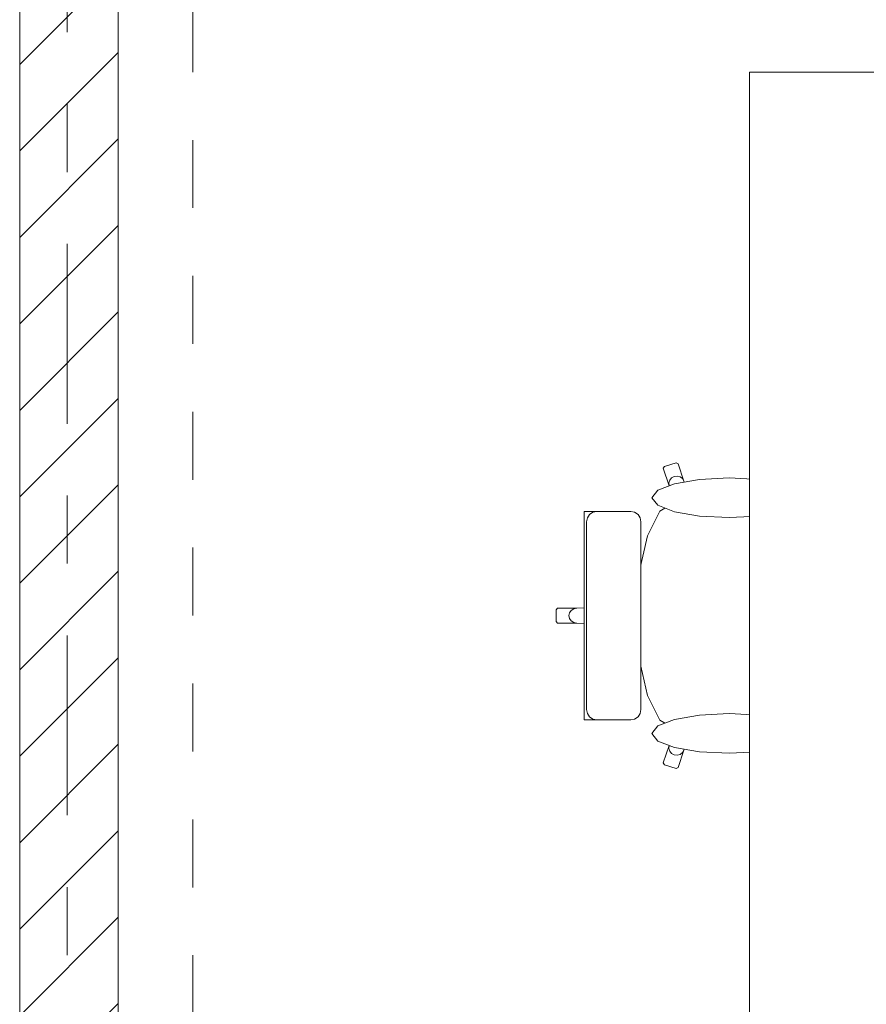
# Model space of a CAD drawing. Header units: metres. Extents: x -3.6 to 90.7, y -11.1 to 18.
# Tile 546 of 656: x 50.9 to 52.1, y 1.2 to 2.7. Entities that reach past the tile are written whole.
import ezdxf

# ---------------------------------------------------------------- set-up
doc = ezdxf.new("R2010")
doc.units = ezdxf.units.M
doc.header["$MEASUREMENT"] = 0
for name, pattern in [('Strichlinie doppelt', [0.546806, 0.264583, -0.105833, 0.070556, -0.105833]), ('Untersicht', [0.1, 0.075, -0.025]), ('Wipeout_Contour', [1, 0, -1])]:
    doc.linetypes.add(name, pattern=pattern)
for name, color, linetype in [('152 - Bemaßung_ Beschriftung.Ausbau', 7, 'Continuous'), ('451 - Universal.Achsen Raster', 7, 'Continuous'), ('605 - Struktur.Wand Innen', 7, 'Continuous'), ('650 - Abdeckung.Fußboden Aufbau', 7, 'Continuous'), ('701 - Einrichtung.Möbel', 7, 'Continuous'), ('Neubau_653 - Abdeckung.TB Verkofferung', 7, 'Continuous')]:
    doc.layers.add(name, color=color, linetype=linetype)
doc.styles.add('ERSTELLTER_STIL_2', font='txt')
doc.dimstyles.new('ERSTELLTER_STIL__3', dxfattribs={"dimtxt": 0.1, "dimasz": 0.0532, "dimexe": 0.18, "dimexo": 0.0625, "dimgap": 0, "dimtad": 1, "dimtih": 1, "dimtoh": 1, "dimzin": 0, "dimdsep": 46, "dimtxsty": 'ERSTELLTER_STIL_2', "dimblk": 'ARROWHEAD_2', "dimblk1": 'ARROWHEAD_2', "dimblk2": 'ARROWHEAD_2', "dimcen": 0.09, "dimse1": 1, "dimse2": 1, "dimclrd": 7, "dimclre": 7, "dimclrt": 7, "dimazin": 0, "dimtfac": 1, "dimtdec": 4, "dimtmove": 0, "dimatfit": 3, "dimfxl": 1, "dimtolj": 1, "dimtzin": 0, "dimarcsym": 0})

# ---------------------------------------------------------------- blocks, each defined once
blk = doc.blocks.new('*D444')
at = {"layer": '152 - Bemaßung_ Beschriftung.Ausbau', "color": 7, "linetype": 'Continuous', "lineweight": 5}
for p, q in [((47.5675, -4.6125), (47.5675, -4.5075)), ((50.86, -4.6125), (50.86, -4.5075)), ((47.5877, -4.525), (47.5473, -4.595)), ((50.8802, -4.525), (50.8398, -4.595)), ((47.5675, -4.56), (50.86, -4.56))]:
    blk.add_line(p, q, dxfattribs=at)
at = {"layer": '152 - Bemaßung_ Beschriftung.Ausbau', "color": 7, "lineweight": 5, "char_height": 0.1, "attachment_point": 7, "style": 'ERSTELLTER_STIL_2'}
for s, insert in [('\\A1;{\\pql;\\fArial|b0|i0|c0|p38;15\\fArial|b0|i0|c0|p38;\\A1{\\H.66x;\\S75^  ;}}', (47.5877, -4.5416)), ('\\A1;{\\pql;\\fArial|b0|i0|c0|p38;14\\fArial|b0|i0|c0|p38;\\A1{\\H.66x;\\S5^  ;}}', (50.6379, -4.5411)), ('\\A1;{\\pql;\\fArial|b0|i0|c0|p38;3,29\\fArial|b0|i0|c0|p38;\\A1{\\H.66x;\\S25^  ;}}', (49.0557, -4.5594))]:
    blk.add_mtext(s, dxfattribs=dict(at, insert=insert))
blk = doc.blocks.new('ARROWHEAD_2')
at = {"color": 0, "linetype": 'Continuous', "lineweight": 0}
for p, q in [((-0.378, -0.655), (0.378, 0.655)), ((0, 0), (-1, 0))]:
    blk.add_line(p, q, dxfattribs=at)
blk = doc.blocks.new('*D445')
at = {"layer": '152 - Bemaßung_ Beschriftung.Ausbau', "color": 7, "linetype": 'Continuous', "lineweight": 5}
for p, q in [((50.86, -4.6125), (50.86, -4.5075)), ((51.005, -4.6125), (51.005, -4.5075)), ((50.8802, -4.525), (50.8398, -4.595)), ((51.0252, -4.525), (50.9848, -4.595)), ((50.86, -4.56), (51.005, -4.56))]:
    blk.add_line(p, q, dxfattribs=at)
blk = doc.blocks.new('*D446')
at = {"layer": '152 - Bemaßung_ Beschriftung.Ausbau', "color": 7, "linetype": 'Continuous', "lineweight": 5}
for p, q in [((51.005, -4.6125), (51.005, -4.5075)), ((54.465, -4.6125), (54.465, -4.5075)), ((51.0252, -4.525), (50.9848, -4.595)), ((54.4852, -4.525), (54.4448, -4.595)), ((51.005, -4.56), (54.465, -4.56))]:
    blk.add_line(p, q, dxfattribs=at)
at = {"layer": '152 - Bemaßung_ Beschriftung.Ausbau', "color": 7, "lineweight": 5, "char_height": 0.1, "attachment_point": 7, "style": 'ERSTELLTER_STIL_2'}
for s, insert in [('\\A1;{\\pql;\\fArial|b0|i0|c0|p38;3,46}', (52.5261, -4.54)), ('\\A1;{\\pql;\\fArial|b0|i0|c0|p38;14}', (54.293, -4.54))]:
    blk.add_mtext(s, dxfattribs=dict(at, insert=insert))

msp = doc.modelspace()

# ---------------------------------------------------------------- linework, layer by layer
at = {"layer": 'Neubau_653 - Abdeckung.TB Verkofferung', "color": 1, "linetype": 'Untersicht', "lineweight": 9}
msp.add_line((51.115, 1.01), (51.115, 5.0505), dxfattribs=at)

# ---------------------------------------------------------------- wipeouts: each hides what was drawn before it
at = {"color": 254, "linetype": 'Wipeout_Contour', "lineweight": 0, "ltscale": 1505.575052}
msp.add_wipeout([(52.0098, 1.9764), (51.8504, 1.9764), (51.8384, 2.0079), (51.8297, 2.0336), (51.8268, 2.035), (51.8095, 2.0296), (51.808, 2.0268), (51.8167, 2.0011), (51.8241, 1.9763), (51.8028, 1.9637), (51.7847, 1.9276), (51.7726, 1.8737), (51.7708, 1.8465), (51.7412, 1.8465), (51.7184, 1.8465), (51.7184, 1.8222), (51.6804, 1.8209), (51.6523, 1.8209), (51.65, 1.8187), (51.65, 1.81), (52.1, 1.81), (52.0981, 1.8681), (52.098, 1.8688), (52.0926, 1.9187), (52.0844, 1.9521), (52.0837, 1.9536), (52.0676, 1.9731), (52.061, 1.9764), (52.0374, 1.9764)], dxfattribs=at).dxf.layer = '701 - Einrichtung.Möbel'

# ---------------------------------------------------------------- next in the draw order: linework, layer by layer
at = {"layer": '701 - Einrichtung.Möbel', "color": 7, "linetype": 'Continuous', "lineweight": 5}
for p, q in [((51.8095, 2.0296), (51.808, 2.0268)), ((51.8268, 2.035), (51.8095, 2.0296)), ((51.8297, 2.0336), (51.8268, 2.035)), ((51.8384, 2.0079), (51.8297, 2.0336)), ((51.808, 2.0268), (51.8167, 2.0011)), ((51.824, 2.0149), (51.8201, 2.0128)), ((51.8284, 2.0154), (51.824, 2.0149)), ((51.8327, 2.0142), (51.8284, 2.0154)), ((51.8174, 2.0095), (51.8162, 2.0053)), ((51.8162, 2.0053), (51.8167, 2.0011)), ((51.8167, 2.0011), (51.8241, 1.9763)), ((51.8201, 2.0128), (51.8174, 2.0095)), ((51.8362, 2.0116), (51.8327, 2.0142)), ((51.8384, 2.0079), (51.8362, 2.0116)), ((51.8504, 1.9764), (51.8384, 2.0079)), ((51.8241, 1.9763), (51.8028, 1.9637)), ((51.8242, 1.9764), (51.8241, 1.9763)), ((51.8242, 1.9764), (51.8504, 1.9764)), ((52.0098, 1.9764), (51.8504, 1.9764)), ((52.0374, 1.9764), (52.0098, 1.9764)), ((52.061, 1.9764), (52.0374, 1.9764)), ((52.0676, 1.9731), (52.061, 1.9764)), ((52.0837, 1.9536), (52.0676, 1.9731)), ((51.8028, 1.9637), (51.7847, 1.9276)), ((52.0844, 1.9521), (52.0837, 1.9536)), ((52.0926, 1.9187), (52.0844, 1.9521)), ((51.7847, 1.9276), (51.7726, 1.8737)), ((52.098, 1.8688), (52.0926, 1.9187)), ((51.7726, 1.8737), (51.7708, 1.8465)), ((52.0981, 1.8681), (52.098, 1.8688)), ((51.7412, 1.8465), (51.7184, 1.8465)), ((51.7184, 1.8465), (51.7184, 1.8222)), ((51.7708, 1.8465), (51.7412, 1.8465)), ((51.6523, 1.8209), (51.65, 1.8187)), ((51.6804, 1.8209), (51.6523, 1.8209)), ((51.676, 1.8201), (51.6723, 1.8177)), ((51.6804, 1.8209), (51.676, 1.8201)), ((51.7184, 1.8222), (51.6804, 1.8209))]:
    msp.add_line(p, q, dxfattribs=at)

# ---------------------------------------------------------------- next in the draw order: wipeouts: each hides what was drawn before it
at = {"color": 254, "linetype": 'Wipeout_Contour', "lineweight": 0, "ltscale": 1505.344522}
msp.add_wipeout([(52.0098, 1.6436), (52.0374, 1.6436), (52.061, 1.6436), (52.0676, 1.6469), (52.0837, 1.6663), (52.0844, 1.6679), (52.0926, 1.7012), (52.098, 1.7511), (52.0981, 1.7519), (52.1, 1.81), (51.65, 1.81), (51.65, 1.8012), (51.6523, 1.799), (51.6804, 1.799), (51.7184, 1.7977), (51.7184, 1.7735), (51.7412, 1.7735), (51.7708, 1.7735), (51.7726, 1.7463), (51.7847, 1.6923), (51.8028, 1.6562), (51.8241, 1.6437), (51.8167, 1.6189), (51.808, 1.5932), (51.8095, 1.5904), (51.8268, 1.585), (51.8297, 1.5864), (51.8384, 1.6121), (51.8504, 1.6436)], dxfattribs=at).dxf.layer = '701 - Einrichtung.Möbel'

# ---------------------------------------------------------------- next in the draw order: linework, layer by layer
at = {"layer": '701 - Einrichtung.Möbel', "color": 7, "linetype": 'Continuous', "lineweight": 5}
for p, q in [((52.1, 1.81), (52.0981, 1.8681)), ((51.7708, 1.8465), (51.7683, 1.81)), ((51.65, 1.8187), (51.65, 1.81)), ((51.6699, 1.8142), (51.669, 1.81)), ((51.6723, 1.8177), (51.6699, 1.8142)), ((51.7184, 1.8222), (51.7184, 1.81)), ((51.65, 1.8012), (51.65, 1.81)), ((51.6523, 1.799), (51.65, 1.8012)), ((51.6804, 1.799), (51.6523, 1.799)), ((51.6699, 1.8058), (51.669, 1.81)), ((51.6723, 1.8022), (51.6699, 1.8058)), ((51.676, 1.7999), (51.6723, 1.8022)), ((51.6804, 1.799), (51.676, 1.7999)), ((51.7184, 1.7977), (51.6804, 1.799)), ((51.7184, 1.7977), (51.7184, 1.81)), ((51.7184, 1.7735), (51.7184, 1.7977)), ((51.7708, 1.7735), (51.7683, 1.81)), ((52.1, 1.81), (52.0981, 1.7519)), ((51.7412, 1.7735), (51.7184, 1.7735)), ((51.7708, 1.7735), (51.7412, 1.7735)), ((51.7726, 1.7463), (51.7708, 1.7735)), ((51.7847, 1.6923), (51.7726, 1.7463)), ((52.098, 1.7511), (52.0926, 1.7012)), ((52.0981, 1.7519), (52.098, 1.7511)), ((52.0926, 1.7012), (52.0844, 1.6679)), ((51.8028, 1.6562), (51.7847, 1.6923)), ((52.0844, 1.6679), (52.0837, 1.6663)), ((51.8241, 1.6437), (51.8028, 1.6562)), ((52.0837, 1.6663), (52.0676, 1.6469)), ((51.8167, 1.6189), (51.8241, 1.6437)), ((51.8242, 1.6436), (51.8241, 1.6437)), ((51.8242, 1.6436), (51.8504, 1.6436)), ((51.8504, 1.6436), (51.8384, 1.6121)), ((52.0098, 1.6436), (51.8504, 1.6436)), ((52.0374, 1.6436), (52.0098, 1.6436)), ((52.061, 1.6436), (52.0374, 1.6436)), ((52.0676, 1.6469), (52.061, 1.6436)), ((51.808, 1.5932), (51.8167, 1.6189)), ((51.8162, 1.6146), (51.8167, 1.6189)), ((51.8174, 1.6105), (51.8162, 1.6146)), ((51.8201, 1.6071), (51.8174, 1.6105)), ((51.8384, 1.6121), (51.8297, 1.5864)), ((51.8384, 1.6121), (51.8362, 1.6084)), ((51.824, 1.6051), (51.8201, 1.6071)), ((51.8284, 1.6046), (51.824, 1.6051)), ((51.8327, 1.6057), (51.8284, 1.6046)), ((51.8362, 1.6084), (51.8327, 1.6057)), ((51.8095, 1.5904), (51.808, 1.5932)), ((51.8268, 1.585), (51.8095, 1.5904)), ((51.8297, 1.5864), (51.8268, 1.585))]:
    msp.add_line(p, q, dxfattribs=at)

# ---------------------------------------------------------------- next in the draw order: wipeouts: each hides what was drawn before it
at = {"color": 254, "linetype": 'Wipeout_Contour', "lineweight": 0, "ltscale": 831.103613}
msp.add_wipeout([(51.9048, 2.0127), (51.8613, 2.0104), (51.8244, 2.0041), (51.7998, 1.9946), (51.7911, 1.9835), (51.7998, 1.9723), (51.8244, 1.9628), (51.8613, 1.9565), (51.9048, 1.9542), (51.9483, 1.9565), (51.9851, 1.9628), (52.0098, 1.9723), (52.0184, 1.9835), (52.0098, 1.9946), (51.9851, 2.0041), (51.9483, 2.0104)], dxfattribs=at).dxf.layer = '701 - Einrichtung.Möbel'

# ---------------------------------------------------------------- next in the draw order: linework, layer by layer
at = {"layer": '701 - Einrichtung.Möbel', "color": 7, "linetype": 'Continuous', "lineweight": 5, "flags": 128}
msp.add_lwpolyline([(51.9048, 2.0127), (51.8613, 2.0104), (51.8244, 2.0041), (51.7998, 1.9946), (51.7911, 1.9835), (51.7998, 1.9723), (51.8244, 1.9628), (51.8613, 1.9565), (51.9048, 1.9542), (51.9483, 1.9565), (51.9851, 1.9628), (52.0098, 1.9723), (52.0184, 1.9835), (52.0098, 1.9946), (51.9851, 2.0041), (51.9483, 2.0104)], close=True, dxfattribs=at)

# ---------------------------------------------------------------- next in the draw order: wipeouts: each hides what was drawn before it
at = {"color": 254, "linetype": 'Wipeout_Contour', "lineweight": 0, "ltscale": 776.152577}
msp.add_wipeout([(51.7751, 1.948), (51.774, 1.9539), (51.7707, 1.9589), (51.7657, 1.9622), (51.7599, 1.9634), (51.7565, 1.9634), (51.7483, 1.9634), (51.7237, 1.9634), (51.7136, 1.9634), (51.7101, 1.9634), (51.7023, 1.9634), (51.6989, 1.9634), (51.6915, 1.9634), (51.6915, 1.81), (51.7751, 1.81)], dxfattribs=at).dxf.layer = '701 - Einrichtung.Möbel'
at = {"color": 254, "linetype": 'Wipeout_Contour', "lineweight": 0, "ltscale": 830.910195}
msp.add_wipeout([(51.9048, 1.6073), (51.9483, 1.6095), (51.9851, 1.6159), (52.0098, 1.6253), (52.0184, 1.6365), (52.0098, 1.6477), (51.9851, 1.6572), (51.9483, 1.6635), (51.9048, 1.6657), (51.8613, 1.6635), (51.8244, 1.6572), (51.7998, 1.6477), (51.7911, 1.6365), (51.7998, 1.6253), (51.8244, 1.6159), (51.8613, 1.6095)], dxfattribs=at).dxf.layer = '701 - Einrichtung.Möbel'

# ---------------------------------------------------------------- next in the draw order: linework, layer by layer
at = {"layer": '701 - Einrichtung.Möbel', "color": 7, "linetype": 'Continuous', "lineweight": 5}
for p, q in [((51.6989, 1.9634), (51.6915, 1.9634)), ((51.6961, 1.9539), (51.6994, 1.9589)), ((51.7023, 1.9634), (51.6989, 1.9634)), ((51.6994, 1.9589), (51.7043, 1.9622)), ((51.7101, 1.9634), (51.7023, 1.9634)), ((51.7043, 1.9622), (51.7101, 1.9634)), ((51.7136, 1.9634), (51.7101, 1.9634)), ((51.7237, 1.9634), (51.7136, 1.9634)), ((51.7483, 1.9634), (51.7237, 1.9634)), ((51.7565, 1.9634), (51.7483, 1.9634)), ((51.7599, 1.9634), (51.7565, 1.9634)), ((51.7657, 1.9622), (51.7599, 1.9634)), ((51.7707, 1.9589), (51.7657, 1.9622)), ((51.774, 1.9539), (51.7707, 1.9589)), ((51.6949, 1.948), (51.6961, 1.9539)), ((51.7751, 1.948), (51.774, 1.9539))]:
    msp.add_line(p, q, dxfattribs=at)
at = {"layer": '701 - Einrichtung.Möbel', "color": 7, "linetype": 'Continuous', "lineweight": 5, "flags": 128}
msp.add_lwpolyline([(51.9048, 1.6073), (51.8613, 1.6095), (51.8244, 1.6159), (51.7998, 1.6253), (51.7911, 1.6365), (51.7998, 1.6477), (51.8244, 1.6572), (51.8613, 1.6635), (51.9048, 1.6657), (51.9483, 1.6635), (51.9851, 1.6572), (52.0098, 1.6477), (52.0184, 1.6365), (52.0098, 1.6253), (51.9851, 1.6159), (51.9483, 1.6095)], close=True, dxfattribs=at)

# ---------------------------------------------------------------- next in the draw order: wipeouts: each hides what was drawn before it
at = {"color": 254, "linetype": 'Wipeout_Contour', "lineweight": 0, "ltscale": 775.644153}
msp.add_wipeout([(51.7751, 1.6719), (51.7751, 1.81), (51.6915, 1.81), (51.6915, 1.6566), (51.6989, 1.6566), (51.7023, 1.6566), (51.7101, 1.6566), (51.7136, 1.6566), (51.7237, 1.6566), (51.7483, 1.6566), (51.7565, 1.6566), (51.7599, 1.6566), (51.7657, 1.6578), (51.7707, 1.6611), (51.774, 1.6661)], dxfattribs=at).dxf.layer = '701 - Einrichtung.Möbel'

# ---------------------------------------------------------------- next in the draw order: linework, layer by layer
at = {"layer": '701 - Einrichtung.Möbel', "color": 7, "linetype": 'Continuous', "lineweight": 5}
for p, q in [((51.6915, 1.9634), (51.6915, 1.81)), ((51.6949, 1.81), (51.6949, 1.948)), ((51.7751, 1.81), (51.7751, 1.948)), ((51.6915, 1.6566), (51.6915, 1.81)), ((51.6949, 1.81), (51.6949, 1.6719)), ((51.7751, 1.81), (51.7751, 1.6719)), ((51.6949, 1.6719), (51.6961, 1.6661)), ((51.7751, 1.6719), (51.774, 1.6661)), ((51.6989, 1.6566), (51.6915, 1.6566)), ((51.6961, 1.6661), (51.6994, 1.6611)), ((51.7023, 1.6566), (51.6989, 1.6566)), ((51.6994, 1.6611), (51.7043, 1.6578)), ((51.7101, 1.6566), (51.7023, 1.6566)), ((51.7043, 1.6578), (51.7101, 1.6566)), ((51.7136, 1.6566), (51.7101, 1.6566)), ((51.7237, 1.6566), (51.7136, 1.6566)), ((51.7483, 1.6566), (51.7237, 1.6566)), ((51.7565, 1.6566), (51.7483, 1.6566)), ((51.7599, 1.6566), (51.7565, 1.6566)), ((51.7657, 1.6578), (51.7599, 1.6566)), ((51.7707, 1.6611), (51.7657, 1.6578)), ((51.774, 1.6661), (51.7707, 1.6611))]:
    msp.add_line(p, q, dxfattribs=at)

# ---------------------------------------------------------------- next in the draw order: wipeouts: each hides what was drawn before it
at = {"color": 254, "linetype": 'Wipeout_Contour', "lineweight": 0, "ltscale": 209.497449}
msp.add_wipeout([(52.735, 2.61), (51.935, 2.61), (51.935, 1.01), (52.735, 1.01)], dxfattribs=at).dxf.layer = '701 - Einrichtung.Möbel'

# ---------------------------------------------------------------- next in the draw order: linework, layer by layer
at = {"layer": '650 - Abdeckung.Fußboden Aufbau', "color": 7, "linetype": 'Continuous', "lineweight": 13, "flags": 128}
msp.add_lwpolyline([(51.005, 5.805), (51.005, 1.01), (51.115, 1.01), (51.115, 0.255), (54.37, 0.255), (54.37, 0.71), (54.465, 0.71), (54.465, 5.19), (54.37, 5.19)], dxfattribs=at)
at = {"layer": '701 - Einrichtung.Möbel', "color": 7, "linetype": 'Continuous', "lineweight": 5, "flags": 128}
msp.add_lwpolyline([(52.735, 2.61), (52.735, 1.01), (51.935, 1.01), (51.935, 2.61)], close=True, dxfattribs=at)

# ---------------------------------------------------------------- next in the draw order: wipeouts: each hides what was drawn before it
at = {"color": 254, "linetype": 'Wipeout_Contour', "lineweight": 0, "ltscale": 204.253675}
msp.add_wipeout([(50.86, 0.7), (51.005, 0.7), (51.005, 5.1), (50.86, 5.1)], dxfattribs=at).dxf.layer = '605 - Struktur.Wand Innen'

# ---------------------------------------------------------------- next in the draw order: hatches: boundary and pattern name
at = {"layer": '605 - Struktur.Wand Innen', "linetype": 'Continuous', "lineweight": 0, "true_color": 0x000000}
h = msp.add_hatch(dxfattribs=at)
h.set_pattern_fill('MW_Ziegel_0001', color=18, style=0, pattern_type=2)
h.set_pattern_definition([(45, (0, 0), (-0.06363961, 0.06363961), [])])
h.paths.add_polyline_path([(50.86, 0.7), (51.005, 0.7), (51.005, 5.1), (50.86, 5.1)])

# ---------------------------------------------------------------- next in the draw order: linework, layer by layer
at = {"layer": '451 - Universal.Achsen Raster', "color": 160, "linetype": 'Strichlinie doppelt', "lineweight": 9, "true_color": 0x3232ff}
msp.add_line((50.93, -10.585), (50.93, 16.355), dxfattribs=at)
at = {"layer": '605 - Struktur.Wand Innen', "color": 7, "linetype": 'Continuous', "lineweight": 18, "flags": 128}
for points in [[(50.86, 5.1), (50.86, 0.7)], [(51.005, 0.7), (51.005, 5.1)]]:
    msp.add_lwpolyline(points, dxfattribs=at)
at = {"layer": 'Neubau_653 - Abdeckung.TB Verkofferung', "color": 1, "linetype": 'Untersicht', "lineweight": 9}
msp.add_line((51.005, 1.01), (51.005, 5.0505), dxfattribs=at)

# ---------------------------------------------------------------- next in the draw order: dimensions: what is measured, and where the dimension line sits
at = {"layer": '152 - Bemaßung_ Beschriftung.Ausbau', "color": 7, "linetype": 'Continuous', "lineweight": 5}
for base, p1, p2, picture, middle in [((50.86, -4.56), (47.5675, 0.71), (50.86, 3.2525), '*D444', (49.3587, -4.49)), ((51.004975, -4.5599999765), (50.859975, 3.2524911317), (51.004975, 3.2524911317), '*D445', (50.8491830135, -4.4899999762)), ((54.465, -4.56), (51.005, 3.2525), (54.465, 2.95), '*D446', (52.6559, -4.49))]:
    dim = msp.add_linear_dim(base=base, p1=p1, p2=p2, dimstyle='ERSTELLTER_STIL__3', dxfattribs=at)
    dim.commit()
    dim.dimension.update_dxf_attribs({"geometry": picture, "text_midpoint": middle, "dimtype": 160})

doc.saveas('drawing.dxf')
